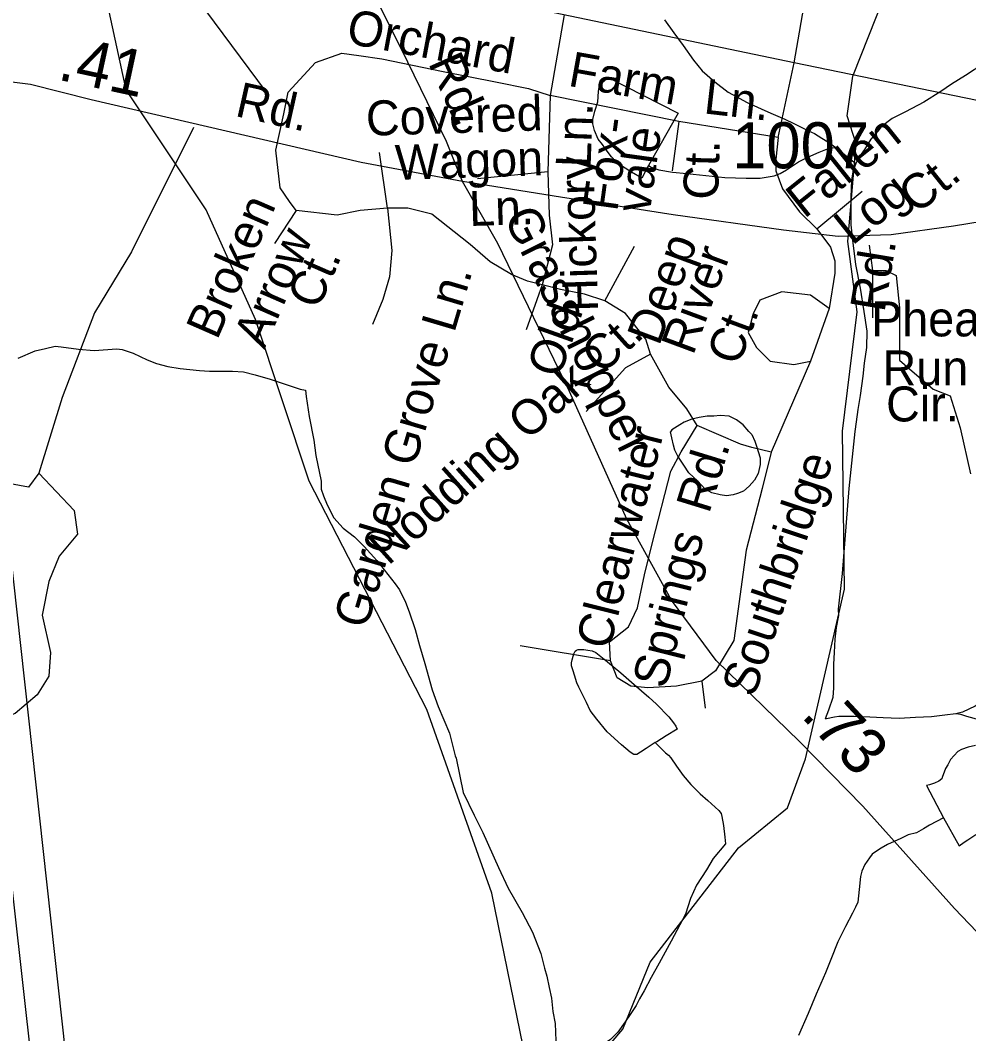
# Model space of a CAD drawing. Extents: x 2169602 to 2449496, y 721995 to 810662.
# Drawn here: x 2388789 to 2391367, y 791467 to 794220 of the extents above; entities that cross this region are included whole.
import ezdxf

# ---------------------------------------------------------------- set-up
doc = ezdxf.new("R2010")
doc.units = 0
doc.layers.add('Default', color=7, linetype='Continuous')

msp = doc.modelspace()

# ---------------------------------------------------------------- linework, layer by layer
at = {"layer": 'Default'}
for p, q in [((2389458.8, 794024.7), (2389294.2, 794246.2)), ((2390267.2, 794234.3), (2390229.8, 794015.6)), ((2390848.8, 793901), (2390893, 794104.1)), ((2390229.8, 794015.6), (2390223.6, 793808.1)), ((2390579.5, 793944.4), (2390229.8, 794015.6)), ((2390579.5, 793944.4), (2390561, 793811.2)), ((2390848.8, 793901), (2390579.5, 793944.4)), ((2389787.2, 793709), (2389765.5, 793860.8)), ((2390223.6, 793808.1), (2390031.7, 793789.5)), ((2390954.1, 793653.2), (2391077.9, 793755.5)), ((2389539.5, 793702.8), (2389480.7, 793613)), ((2390378.3, 793457.5), (2390458.8, 793606.2)), ((2391096.6, 793608.9), (2391105.2, 793539.9)), ((2391105.2, 793539.9), (2391105.2, 793411.1)), ((2390208.1, 793501.5), (2390164.5, 793378.8)), ((2390988.1, 793436.4), (2390956.4, 793347.1)), ((2390956.4, 793347.1), (2390937.5, 793293.9)), ((2390937.5, 793293.9), (2390830.2, 793046.2)), ((2390393.6, 792479.7), (2390147.9, 792520)), ((2390641.8, 792424.5), (2390651, 792351))]:
    msp.add_line(p, q, dxfattribs=at)
for points in [[(2389991.4, 793781.4), (2389948, 793890.3), (2389842.8, 794106), (2389759.1, 794273.5), (2389734, 794376.1), (2389713.1, 794499.7), (2389649.2, 794857.8), (2389624.1, 795054.7), (2389609.5, 795209.6), (2389592.7, 795383.5), (2389567.1, 795589.8), (2389548.3, 795870.4), (2389527.3, 796079.8), (2389507.5, 796239)], [(2391024.4, 793103.4), (2391064.1, 793427.8), (2391038.1, 793618.7), (2391061.3, 793883.9), (2391036.3, 793959.8), (2391052.3, 794067.8), (2391241.1, 794546.2), (2391346.1, 795111.5), (2391387.1, 795228.8), (2391736.1, 795362.7), (2392126.1, 795758.3), (2392249.1, 795998.5)], [(2390893, 794104.1), (2390926.5, 794297.9), (2390930.7, 794417.2), (2390926.5, 794568), (2390915, 794802.6), (2390917.1, 794919.8), (2390933.8, 794991.1), (2391002.9, 795068.5), (2391078.2, 795114.6), (2391164, 795123), (2391262.4, 795116.7), (2391329.4, 795070.6), (2391394.2, 794999.4), (2391434, 794909.4), (2391624.4, 794367)], [(2388532, 794512), (2388524.3, 794386.7), (2388523.1, 794327.2), (2388520.7, 794229), (2388523.1, 794139.1), (2388525.5, 794016.6), (2389605.5, 784350.2), (2389578.3, 783610.7), (2382980.8, 774642.5), (2382114, 772097)], [(2388625.4, 794491.7), (2388616.4, 794288.1), (2388616.4, 794167), (2388617.8, 794076.8), (2389691.7, 784332), (2389662.7, 783599.5), (2383058, 774616.8), (2382114, 771837.6)], [(2389575, 792967.8), (2389429, 793406.9), (2389295.1, 793704.9), (2389077.1, 794030.8), (2389010.3, 794340.5), (2389013, 794433.6)], [(2390893, 794104.1), (2390218.6, 794244.4), (2389458.4, 794370.1), (2389228.5, 794400.6), (2389013, 794433.6)], [(2391920.4, 794361.1), (2391856.7, 794350.9), (2391812.8, 794342.5), (2391754.8, 794328.1), (2391705.1, 794308.1), (2391677, 794288), (2391647.7, 794269.7), (2391615.1, 794247.5), (2391559.8, 794211.2), (2391520, 794186.8), (2391488, 794162.8), (2391448.2, 794130.7), (2391408.6, 794102.2), (2391358.6, 794070), (2391320.7, 794045.8), (2391290.9, 794025.9), (2391245, 793997.6), (2391195.2, 793971), (2391159.3, 793952.9), (2391129.4, 793930.7), (2391119.7, 793918.8), (2391101.5, 793896.8), (2391083.6, 793868.6), (2391072.1, 793852.5)], [(2389991.4, 793781.4), (2389715.7, 793833.7), (2389298.2, 793930), (2388982.2, 794003.3), (2388816.8, 794045.2), (2388636.9, 794068.3), (2388404.6, 794108.1), (2387877.2, 794217)], [(2390540.2, 794221.4), (2390566.1, 794185.4), (2390590.7, 794151.7), (2390618.8, 794111.8), (2390642.8, 794082.1), (2390677, 794052.3), (2390713.1, 794024.5), (2390765, 793996.7), (2390803.3, 793978.8), (2390829.4, 793967.2), (2390867.5, 793951.2), (2390891.5, 793939.5), (2390931.5, 793919.6), (2390947.7, 793911.9), (2390967.8, 793899.9), (2390984, 793889.8), (2391005.9, 793874.3)], [(2389539.5, 793702.8), (2389521, 793727.6), (2389496.2, 793764.7), (2389483.8, 793867), (2389505.5, 793966.1), (2389517.9, 794024.9), (2389592.2, 794105.4), (2389663.4, 794130.2), (2389709.8, 794124), (2389771.7, 794114.7), (2389938.8, 794080.7), (2390081.2, 794052.8), (2390171, 794034.2), (2390229.8, 794015.6)], [(2393007.2, 793668.5), (2392731.5, 793720.9), (2392314, 793817.2), (2391998, 793890.5), (2391832.7, 793932.4), (2391652.7, 793955.4), (2391420.4, 793995.2), (2390893, 794104.1)], [(2390496.4, 793825.3), (2390478.3, 793791.1), (2390450.4, 793807.1), (2390426.2, 793822.8), (2390408.2, 793836.5), (2390396.1, 793848.5), (2390384.4, 793864.5), (2390372.1, 793882.6), (2390359.8, 793896.6), (2390349.7, 793920.4), (2390345.6, 793938.5), (2390345.4, 793950.3), (2390351.4, 793972.5), (2390359.4, 793998.5), (2390361, 794026.2), (2390363.1, 794038.5), (2390369, 794048.5), (2390387.1, 794064.5), (2390577.4, 793967.5), (2390496.4, 793825.3)], [(2389260.1, 793928.5), (2389092.1, 793590.5), (2388991, 793424.9), (2388903.7, 793195), (2388839.7, 792989.7)], [(2390848.8, 793901), (2390842.6, 793842.2), (2390842.6, 793811.2), (2390861.2, 793761.6), (2390907.6, 793699.7), (2390954.1, 793653.2)], [(2390496.4, 793825.3), (2390504.2, 793821.2), (2390524.5, 793813.3), (2390562.2, 793807.6), (2390600.7, 793803.8), (2390652.4, 793798), (2390704.7, 793792.5), (2390762.5, 793790.7), (2390800.5, 793791), (2390838.4, 793797), (2390854.4, 793803.2), (2390872.2, 793813.4), (2390904.4, 793835.4), (2390929.8, 793847.7), (2390960.2, 793861.8), (2390987.9, 793872.2), (2391005.9, 793874.3)], [(2391005.9, 793874.3), (2391016.2, 793866.3), (2391045.7, 793842.3), (2391060.3, 793830.4)], [(2391072.1, 793852.5), (2391061.9, 793834.6), (2391060.3, 793830.4)], [(2391060.3, 793830.4), (2391052.5, 793808.5), (2391048.4, 793786.4), (2391046.7, 793738.4), (2391046.7, 793702.3), (2391047.1, 793664.4), (2391051.2, 793622.5), (2391059.8, 793556.7), (2391071.9, 793492.4), (2391082.2, 793428.7), (2391090.6, 793374.8), (2391089, 793330.8), (2391083.2, 793288.7), (2391079.7, 793252.7), (2391071.9, 793200.7), (2391066, 793162.7), (2391058.2, 793108.7), (2391058, 793102.6)], [(2390223.6, 793808.1), (2390226.7, 793690.4), (2390236, 793609.9), (2390208.1, 793501.5)], [(2392460.9, 790798.1), (2392154.3, 791065.1), (2391805.8, 791351), (2391550.5, 791575.1), (2391328.2, 791806.5), (2391079.1, 792085), (2390907.5, 792260.9), (2390680.5, 792480.8), (2390559.1, 792644.2), (2390437.7, 792864.1), (2390281.8, 793211.7), (2390087.2, 793613.8), (2389991.4, 793781.4)], [(2393701.9, 793392.9), (2393486.3, 793410.7), (2393183.9, 793458.8), (2392952.7, 793498.6), (2392807.8, 793532.1), (2392431.1, 793629.5), (2392039.2, 793719.6), (2391891.7, 793725.9), (2391713.8, 793721.7), (2391559.4, 793698.6), (2391326.1, 793660.9), (2391156.6, 793636.9), (2391012.7, 793632.7), (2390864.1, 793649.4), (2390563.8, 793691.3), (2390257.7, 793739.5), (2389991.4, 793781.4)], [(2389787.2, 793709), (2389712.9, 793702.8), (2389651, 793690.4), (2389539.5, 793702.8)], [(2389787.2, 793709), (2389799.5, 793594.4), (2389793.3, 793523.2), (2389774.8, 793461.2), (2389746.9, 793393.1)], [(2390208.1, 793501.5), (2390167.9, 793510.8), (2390124.5, 793529.3), (2390066.2, 793563.9), (2390011.7, 793610.3), (2389907.9, 793693.5), (2389842.9, 793709), (2389787.2, 793709)], [(2390954.1, 793653.2), (2390991.2, 793603.7), (2391003.6, 793566.5), (2391003.6, 793532.4), (2390988.1, 793436.4)], [(2391105.2, 793539.9), (2391142, 793539.9), (2391169.5, 793526.1), (2391178.7, 793438.7), (2391178.7, 793296.1), (2391206.3, 793273.2), (2391270.6, 793218), (2391316.6, 793199.6), (2391344.2, 793112.2), (2391371.8, 792988)], [(2390378.3, 793457.5), (2390322.6, 793476.1), (2390257.6, 793488.5), (2390208.1, 793501.5)], [(2390988.1, 793436.4), (2390937.5, 793473.2), (2390859.4, 793482.4), (2390799.7, 793459.4), (2390781.3, 793422.6), (2390767.5, 793372), (2390790.5, 793330.7), (2390827.2, 793293.9), (2390891.6, 793284.7), (2390937.5, 793293.9)], [(2390502.2, 793313.2), (2390489.8, 793353.4), (2390434.1, 793423.4), (2390378.3, 793457.5)], [(2388784.1, 793302), (2388830, 793322.2), (2388858.1, 793328.1), (2388884, 793334.4), (2388900.2, 793332.3), (2388948.1, 793326.7), (2388990, 793322.8), (2389051.9, 793327.2), (2389066, 793325), (2389096.2, 793315.2), (2389133.9, 793297.3), (2389160, 793287.7), (2389190.1, 793279.5), (2389224.1, 793274), (2389276.2, 793268.1), (2389303.9, 793266.3), (2389334, 793266.2), (2389366, 793266.7), (2389396, 793264.6), (2389428.2, 793256.9), (2389468.4, 793245.1), (2389514.5, 793229.2), (2389550.4, 793217.3), (2389564.5, 793215.2)], [(2390502.2, 793313.2), (2390434.1, 793276), (2390327.5, 793156.8)], [(2390629.1, 793118.6), (2390601.2, 793164.5), (2390551.7, 793223.3), (2390502.2, 793313.2)], [(2389564.5, 793215.2), (2389566.6, 793197.4), (2389574.6, 793143.5), (2389586.9, 793079.5), (2389593, 793037.7), (2389607.4, 792967.7)], [(2390769.9, 793102.8), (2390753.9, 793121.1), (2390736.3, 793134.7), (2390716.2, 793144.6), (2390691.8, 793146.6), (2390674.1, 793144.5), (2390656.3, 793144.3), (2390634.4, 793140.3), (2390614.5, 793136.1), (2390594, 793128.2), (2390581.7, 793120.8), (2390559.9, 793107.4), (2390556.4, 793101.4)], [(2390393.6, 792479.7), (2390390.4, 792530.9), (2390442.2, 792571.8), (2390466.7, 792623.6), (2390485.8, 792713.6), (2390507.6, 792800.8), (2390557.9, 792994.8), (2390585.7, 793047.4), (2390629.1, 793118.6)], [(2390830.2, 793046.2), (2390777.6, 793059.2), (2390746.7, 793068.5), (2390629.1, 793118.6)], [(2392287.9, 793109.3), (2392282, 793091.1), (2392266.2, 793063.1), (2392247.7, 793037.1), (2392210.2, 792992.8), (2392162.6, 792946.5), (2392118.9, 792908.5), (2392037.1, 792823.9), (2391953.7, 792751.3), (2391915.9, 792723.4), (2391883.9, 792697), (2391838.4, 792658.9), (2391806.6, 792628.8), (2391768.5, 792596.4), (2391680.9, 792532.2), (2391597.5, 792475.5), (2391495.4, 792421.1), (2391451.9, 792396.9), (2391417.9, 792376.5), (2391384.2, 792356.4), (2391350.2, 792340.1), (2391331.9, 792335.9)], [(2390427.3, 791479.2), (2390501.1, 791661.3), (2390741.2, 791971.4), (2390874.3, 792080.2), (2390923.1, 792213.7), (2391029.1, 792674.1), (2391024.4, 793103.4)], [(2390769.9, 793102.8), (2390777.9, 793094.7), (2390786.1, 793076.8), (2390790.2, 793062.8), (2390794.5, 793048.8), (2390800.5, 793030.8), (2390800.5, 793013), (2390794.7, 792988.7), (2390784.9, 792970.8), (2390770.7, 792954.6), (2390754.9, 792940.8), (2390738.9, 792934.7), (2390727.2, 792930.4), (2390709, 792928.3), (2390691.2, 792930.2), (2390669.2, 792936.3), (2390650.8, 792946), (2390631.1, 792968), (2390606.7, 792990), (2390592.9, 793011.6), (2390576.5, 793035.6), (2390568.5, 793051.8), (2390564.4, 793065.7), (2390560.1, 793085.5), (2390556.4, 793101.4)], [(2391058, 793102.6), (2391041.2, 792947.4), (2391022.7, 792716.5), (2391012.7, 792620.3), (2391013.1, 792602.4), (2391006.7, 792570.1), (2391003.2, 792538.2), (2391001.4, 792502.3), (2390999.6, 792470.2), (2391000, 792434), (2391000, 792406), (2390998.1, 792380.4), (2390986, 792346.1), (2390976.6, 792322)], [(2390830.2, 793046.2), (2390805.5, 792947.7), (2390762.1, 792780.4), (2390729.1, 792534.9), (2390678.6, 792452.1), (2390641.8, 792424.5)], [(2388839.7, 792989.7), (2388936.2, 792888.5), (2388945.4, 792824.2), (2388894.8, 792764.4), (2388867.2, 792695.4), (2388848.8, 792603.4), (2388871.8, 792502.3), (2388867.2, 792437.9), (2388835.1, 792387.3), (2388775.3, 792336.7), (2388674.2, 792299.9), (2388619, 792263.1), (2388591.5, 792212.5), (2388573.1, 792102.2), (2388600.7, 792010.2), (2388596.1, 791955), (2388559.3, 791932), (2388481.2, 791899.8), (2388384.6, 791812.5)], [(2388839.7, 792989.7), (2388811.8, 792951.3), (2388738.2, 792965), (2388715.3, 792978.8), (2388618.7, 792983.4), (2388600.4, 792965), (2388591.2, 792900.7), (2388554.4, 792716.7), (2388536, 792638.5)], [(2390192, 790947.3), (2390173.1, 791347.9), (2390071, 791848.6), (2389894, 792347.6), (2389575, 792967.8)], [(2389607.4, 792967.7), (2389607.6, 792945.8), (2389613.5, 792927.8), (2389623.6, 792903.7), (2389641.8, 792868), (2389667.3, 792839.8), (2389697.8, 792816.1), (2389724.1, 792790.3), (2389758.1, 792752.3), (2389778, 792726.5), (2389808.3, 792688.7), (2389820, 792672.7), (2389836, 792638.7), (2389846.7, 792612.7), (2389862.9, 792564.8), (2389874.6, 792520.9), (2389889.1, 792472.8), (2389909.2, 792401.3), (2389925.6, 792355.3), (2389955.8, 792283.5), (2389971.8, 792221.4), (2389973.8, 792215.4), (2389992.7, 792121.7), (2390022.6, 792060), (2390046.8, 792013.7), (2390089.3, 791918.1), (2390115.5, 791862.2), (2390153.8, 791796.3), (2390181.9, 791742.6), (2390204.1, 791684.5), (2390214.5, 791644.8), (2390220.7, 791622.8), (2390226.6, 791592.7), (2390232.8, 791562.9), (2390236.9, 791527), (2390243, 791494.8), (2390245.3, 791447.1)], [(2390514.8, 792257.5), (2390490.8, 792241.3), (2390474.8, 792231.5), (2390465.4, 792225.2), (2390457.2, 792225.3), (2390447.1, 792231.2), (2390423, 792251.1), (2390384.6, 792287), (2390356.7, 792320.8), (2390338.5, 792344.6), (2390328.6, 792366.4), (2390307.9, 792408.5), (2390302, 792420.3), (2390295.8, 792440.3), (2390291.9, 792452.3), (2390287.4, 792466.3), (2390287.4, 792474), (2390289.7, 792482.2), (2390291.7, 792492.1), (2390293.6, 792498.3), (2390295.6, 792502.4), (2390297.5, 792506.2), (2390301.2, 792508.5), (2390305.5, 792510.3), (2390309.1, 792510.5), (2390313.5, 792510.3), (2390321.5, 792510.3), (2390331.5, 792508.4), (2390343.4, 792506.5), (2390353.8, 792502.5), (2390385.6, 792476.6), (2390421.9, 792446.8), (2390457.8, 792415), (2390498, 792381.3), (2390518.7, 792361.6), (2390552.5, 792327.7), (2390564.6, 792311.6), (2390570.8, 792301.8), (2390574.5, 792293.9), (2390544.8, 792275.7), (2390519.1, 792259.7), (2390514.8, 792257.5)], [(2390641.8, 792424.5), (2390572.9, 792410.7), (2390494.7, 792406.1), (2390448.8, 792410.7), (2390412, 792433.7), (2390393.6, 792479.7)], [(2391331.9, 792335.9), (2391302, 792331.9), (2391266.1, 792327.7), (2391222.2, 792325.4), (2391178.2, 792323.1), (2391134.3, 792324.8), (2391098.4, 792327), (2391056.2, 792328.5), (2391030.7, 792328.4), (2391014.5, 792328.4), (2391002.2, 792326.2), (2390980.5, 792322.2), (2390976.6, 792322)], [(2391974.2, 791937.8), (2391942, 791951.6), (2391908.3, 791965.6), (2391877.8, 791987.3), (2391847.9, 792019), (2391821.6, 792055), (2391791.5, 792088.8), (2391757.4, 792118.7), (2391715.2, 792154.2), (2391675, 792185.9), (2391638.7, 792219.8), (2391620.7, 792233.8), (2391590.5, 792255.4), (2391560.2, 792269.4), (2391538.4, 792279.1), (2391510.3, 792289.1), (2391488.2, 792296.9), (2391456.4, 792304.9), (2391422, 792312.6), (2391398, 792318.6), (2391362.1, 792328.1), (2391346.1, 792334.2), (2391331.9, 792335.9)], [(2390514.8, 792257.5), (2390531, 792241.7), (2390542.9, 792229.7), (2390550.9, 792223.6), (2390557.3, 792215.8), (2390573, 792193.9), (2390591.3, 792168.1), (2390611.6, 792143.9), (2390637.4, 792118.1), (2390657.9, 792100.4), (2390677.8, 792082.4), (2390688.1, 792072.7), (2390694, 792064.5), (2390696.1, 792056.5), (2390700.2, 792032.7), (2390704.1, 792000.5), (2390706.3, 791982.8)], [(2391385.8, 792249.7), (2391365.5, 792245.4), (2391347.5, 792239.2), (2391337.6, 792233.4), (2391317.7, 792211.3), (2391309.9, 792197), (2391303.6, 792187.5), (2391300.3, 792177.4), (2391296, 792165.1), (2391293.9, 792159.3), (2391285.9, 792153.2), (2391273.8, 792147), (2391260.1, 792143), (2391252.1, 792140.9), (2391298.2, 792053.2)], [(2391298.2, 792053.2), (2391260.5, 792032.9), (2391244.3, 792023.2), (2391224.8, 792012.8), (2391202.5, 792006.9), (2391182.6, 791996.9), (2391146.7, 791980.8), (2391128.9, 791970.5), (2391116.6, 791962.7), (2391105.1, 791954.3), (2391097.1, 791944.5), (2391085, 791926.4), (2391077, 791908.2), (2391073.3, 791894.1), (2391069, 791858.3), (2391065.5, 791824.4), (2391059.8, 791810.2), (2391051.6, 791794.4), (2391031.9, 791758), (2391011.8, 791716), (2390992.3, 791667.9), (2390978.2, 791631.9), (2390952.5, 791574.1), (2390931, 791521.8), (2390904.7, 791461.7)], [(2391298.2, 792053.2), (2391340.9, 791977.4), (2391354.8, 791987.4), (2391364.9, 791993.6), (2391386.8, 792007.8)], [(2390706.3, 791982.8), (2390672.7, 791942.4), (2390654.7, 791912.3), (2390627.2, 791870.2), (2390611.4, 791834), (2390597.5, 791791.9), (2390558.1, 791718), (2390525.9, 791658), (2390504.4, 791619.8), (2390484.7, 791583.5), (2390472.4, 791561.4), (2390463.1, 791543.3), (2390448.8, 791521.5), (2390433.2, 791499.1), (2390413.7, 791471.3), (2390393.4, 791451.3), (2390361.6, 791428.9), (2390331.5, 791416.8), (2390299.5, 791408.7), (2390269.6, 791402.6), (2390224.1, 791394.1), (2390177.7, 791384.1), (2390160.1, 791379.9)], [(2388676.5, 790850), (2388889.2, 790870.9), (2389064.3, 790946), (2389396.3, 791198.4), (2390070.3, 791351.9), (2390369.2, 791411.4), (2390427.3, 791479.2)]]:
    msp.add_lwpolyline(points, dxfattribs=at)

# ---------------------------------------------------------------- texts
for s, height, rotation, p in [('Orchard', 95, 349.4261, (2389672.2, 794158.1)), ('.41', 125, 347.8115, (2388888, 794059.2)), ('Rd.', 95, 294.019, (2389897.2, 794104.3)), ('Farm', 95, 349.7826, (2390275.7, 794042.2)), ('Rd.', 95, 347.3476, (2389370.1, 793960.3)), ('Ln.', 95, 353.45, (2390644.6, 793967.2)), ('Covered', 95, 1.819, (2389730.3, 793905.8)), ('Ln.', 95, 88.0029, (2390339.4, 793818.5)), ('Fox-', 95, 82.1511, (2390411.7, 793698.3)), ('Fallen', 95, 38.6754, (2390920, 793679)), ('vale', 95, 82.1511, (2390500.2, 793693.3)), ('Wagon', 95, 1.819, (2389809.4, 793786.1)), ('Ct.', 95, 88.269, (2390685.7, 793731.2)), ('Hickory', 95, 91.8002, (2390359.9, 793428.9)), ('Ct.', 95, 38.6754, (2391225.1, 793690.5)), ('Log', 95, 38.6754, (2391050.5, 793606.2)), ('Ln.', 95, 1.819, (2390010.3, 793660.8)), ('Broken', 95, 66.3785, (2389324.3, 793348.8)), ('Grasshopper', 95, 296.4105, (2390101.8, 793685)), ('Arrow', 95, 66.3785, (2389452.8, 793324.2)), ('Deep', 95, 69.6342, (2390525.4, 793332.7)), ('River', 95, 69.6342, (2390617.9, 793307)), ('Rd.', 95, 80.5428, (2391137.9, 793424.3)), ('Ct.', 95, 66.3785, (2389598.7, 793430.3)), ('Garden Grove Ln.', 95, 73.5011, (2389730.2, 792562.7)), ('Old', 95, 70.4335, (2390253.8, 793244.1)), ('Pheasant', 95, 0.0034, (2391101.6, 793361.1)), ('Ct.', 95, 69.6342, (2390742, 793278)), ('Nodding Oak Ct.', 95, 41.8362, (2389789.4, 792736.4)), ('Run', 95, 0.0034, (2391132.8, 793227.8)), ('Cir.', 95, 0.0034, (2391142.5, 793130)), ('Clearwater ', 95, 75.9688, (2390390.8, 792506.6)), ('Rd.', 95, 72.884, (2390661.2, 792876.9)), ('Southbridge', 95, 71.5747, (2390783.9, 792377.4)), ('Springs', 95, 75.9688, (2390544.2, 792401.3)), ('.73', 125, 312.9273, (2390908.9, 792329.1))]:
    msp.add_text(s, height=height, rotation=rotation, dxfattribs=at).set_placement(p)
msp.add_text('1007', height=125, dxfattribs=at).set_placement((2390724.3, 793817.7))

doc.saveas('drawing.dxf')
